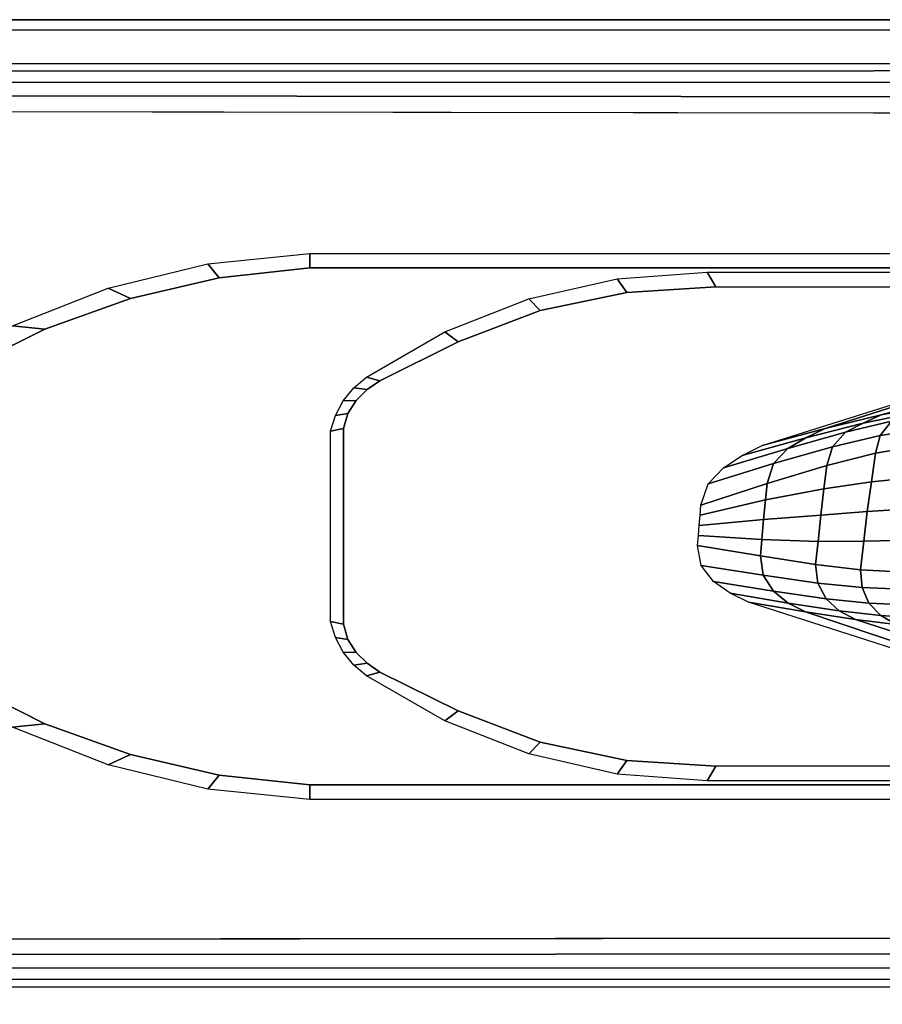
# Model space of a CAD drawing. Header units: inches. Extents: x 11 to 683, y -98 to 54.
# Tile 395 of 656: x 566.3 to 569.5, y -54.15 to -50.49. Entities that reach past the tile are written whole.
import ezdxf
from ezdxf.enums import TextEntityAlignment as Align

# ---------------------------------------------------------------- set-up
doc = ezdxf.new("R2010")
doc.units = ezdxf.units.IN
doc.header["$MEASUREMENT"] = 0
for name, color, linetype in [('A-FURN-3-SEAT-ARM', 254, 'Continuous'), ('A-FURN-3-SEAT-ARM-PAD', 251, 'Continuous'), ('A-FURN-HAWORTH-ATT', 7, 'Continuous')]:
    doc.layers.add(name, color=color, linetype=linetype)
doc.styles.get("Standard").update_dxf_attribs({"font": 'simplex.shx'})

# ---------------------------------------------------------------- blocks, each defined once
blk = doc.blocks.new('SCT-20-71X1-3D-3')
at = {"layer": 'A-FURN-3-SEAT-ARM'}
for points in [[(-2.8562, -10.8357, 24.9962), (-3.046, -10.7822, 25.3047), (2.6505, -10.7823, 25.3047), (2.6507, -10.8357, 24.9962)], [(-1.5895, -10.9069, 24.6418), (-1.8446, -10.8511, 24.9855), (1.1775, -10.8511, 24.9855), (1.1451, -10.906, 24.6418)], [(2.5743, -12.148, 24.9855), (2.5263, -12.158, 24.8968), (2.5263, -11.4318, 24.8968), (2.5743, -11.4418, 24.9855)], [(1.1451, -12.6838, 24.6418), (1.1775, -12.7387, 24.9855), (-1.8446, -12.7387, 24.9855), (-1.5895, -12.6829, 24.6418)], [(2.6507, -12.7541, 24.9962), (2.6505, -12.8075, 25.3047), (-3.046, -12.8076, 25.3047), (-2.8562, -12.7541, 24.9962)]]:
    blk.add_3dface(points, dxfattribs=at)
for points, invisible_edges in [([(2.6507, -10.8357, 24.9962), (2.6507, -12.7541, 24.9962), (-2.8562, -12.7541, 24.9962), (-2.8562, -10.8357, 24.9962)], 5), ([(2.9866, -12.7172, 24.9962), (2.6507, -12.7541, 24.9962), (2.6507, -10.8357, 24.9962), (2.9866, -10.8725, 24.9962)], 10), ([(3.3157, -12.6411, 24.9962), (2.9866, -12.7172, 24.9962), (2.9866, -10.8725, 24.9962), (3.3157, -10.9487, 24.9962)], 10), ([(1.1451, -12.6838, 24.6418), (-1.5895, -12.6829, 24.6418), (-1.5895, -10.9069, 24.6418), (1.1451, -10.906, 24.6418)], 10), ([(1.4755, -12.6632, 24.6676), (1.1451, -12.6838, 24.6418), (1.1451, -10.906, 24.6418), (1.4755, -10.9266, 24.6676)], 10), ([(1.7967, -12.5957, 24.7195), (1.4755, -12.6632, 24.6676), (1.4755, -10.9266, 24.6676), (1.7967, -10.9941, 24.7195)], 10), ([(3.6336, -12.5267, 24.9962), (3.3157, -12.6411, 24.9962), (3.3157, -10.9487, 24.9962), (3.6336, -11.0631, 24.9962)], 10), ([(2.1013, -12.4795, 24.7852), (1.7967, -12.5957, 24.7195), (1.7967, -10.9941, 24.7195), (2.1013, -11.1103, 24.7852)], 10), ([(3.9358, -12.3757, 24.9962), (3.6336, -12.5267, 24.9962), (3.6336, -11.0631, 24.9962), (3.9358, -11.2141, 24.9962)], 10), ([(2.3915, -12.3352, 24.8604), (2.1013, -12.4795, 24.7852), (2.1013, -11.1103, 24.7852), (2.3915, -11.2546, 24.8604)], 10), ([(2.4379, -12.3025, 24.8737), (2.3915, -12.3352, 24.8604), (2.3915, -11.2546, 24.8604), (2.4379, -11.2873, 24.8737)], 10), ([(2.4787, -12.2624, 24.8851), (2.4379, -12.3025, 24.8737), (2.4379, -11.2873, 24.8737), (2.4787, -11.3274, 24.8851)], 10), ([(2.51, -12.2139, 24.8934), (2.4787, -12.2624, 24.8851), (2.4787, -11.3274, 24.8851), (2.51, -11.3759, 24.8934)], 10), ([(2.5263, -12.158, 24.8968), (2.51, -12.2139, 24.8934), (2.51, -11.3759, 24.8934), (2.5263, -11.4318, 24.8968)], 2)]:
    blk.add_3dface(points, dxfattribs=dict(at, invisible_edges=invisible_edges))
at = {"layer": 'A-FURN-3-SEAT-ARM-PAD'}
for points in [[(4.2253, -10.0867, 26.0429), (4.2173, -9.9212, 25.3767), (-3.5325, -9.9214, 25.3773), (-3.2311, -10.0839, 26.0353)], [(-3.0055, -13.5129, 26.0287), (-3.2854, -13.674, 25.3787), (4.1202, -13.675, 25.3781), (4.1262, -13.5118, 26.0382)], [(4.1202, -13.6365, 25.3308), (4.1202, -13.675, 25.3781), (-3.2854, -13.674, 25.3787), (-3.2854, -13.6356, 25.3308)]]:
    blk.add_3dface(points, dxfattribs=at)
at = {"layer": 'A-FURN-3-SEAT-ARM-PAD', "invisible_edges": 4}
blk.add_3dface([(4.1262, -13.3338, 26.1802), (4.2262, -10.2633, 26.1799), (-3.2306, -10.271, 26.1724), (-3.0047, -13.3239, 26.1725)], dxfattribs=at)
at = {"layer": 'A-FURN-HAWORTH-ATT', "flags": 1}
for tag, p in [('HAWMC', (0, 0)), ('HAWMC', (0, 0)), ('HAWPN', (0, -0.1667)), ('HAWPN', (0, -0.1667))]:
    blk.add_attdef(tag, text='', height=0.1, dxfattribs=at).set_placement(p, align=Align.TOP_CENTER)
at = {"layer": 'A-FURN-3-SEAT-ARM'}
mesh = blk.add_polymesh((2, 5), dxfattribs=at)
for k, corner in enumerate([(3.9358, -11.2141, 24.9962), (3.6336, -11.0631, 24.9962), (3.3157, -10.9487, 24.9962), (2.9866, -10.8725, 24.9962), (2.6507, -10.8357, 24.9962), (4.0843, -11.238, 25.3047), (3.753, -11.0505, 25.3047), (3.3991, -10.9103, 25.3047), (3.0292, -10.8204, 25.3047), (2.6505, -10.7823, 25.3047)]):
    mesh.set_mesh_vertex(divmod(k, 5), corner)
mesh = blk.add_polymesh((2, 5), dxfattribs=at)
for k, corner in enumerate([(2.3915, -11.2546, 24.8604), (2.1013, -11.1103, 24.7852), (1.7967, -10.9941, 24.7195), (1.4755, -10.9266, 24.6676), (1.1451, -10.906, 24.6418), (2.4402, -11.241, 24.9855), (2.1501, -11.0733, 24.9855), (1.8383, -10.9508, 24.9855), (1.5117, -10.8762, 24.9855), (1.1775, -10.8511, 24.9855)]):
    mesh.set_mesh_vertex(divmod(k, 5), corner)
mesh = blk.add_polymesh((5, 5), dxfattribs=at)
for k, corner in enumerate([(-0.8777, -11.409, 23.6183), (-0.8948, -11.4068, 23.8994), (-1.0339, -11.4041, 24.1448), (-1.2381, -11.4042, 24.3414), (-1.4764, -11.4074, 24.6252), (-0.5691, -11.3301, 23.6182), (-0.5487, -11.3169, 23.8953), (-0.6019, -11.2903, 24.1383), (-0.7049, -11.2676, 24.3359), (-0.8546, -11.2636, 24.6228), (-0.2518, -11.3029, 23.6181), (-0.2065, -11.2876, 23.887), (-0.1978, -11.2568, 24.1264), (-0.2047, -11.2322, 24.3279), (-0.2169, -11.2344, 24.6221), (0.0646, -11.3394, 23.6185), (0.1341, -11.3297, 23.8795), (0.2036, -11.3118, 24.1157), (0.2912, -11.3023, 24.3217), (0.4158, -11.3184, 24.6235), (0.3707, -11.4251, 23.6358), (0.4759, -11.4317, 23.891), (0.6272, -11.4499, 24.1209), (0.8122, -11.4776, 24.324), (1.0236, -11.5137, 24.627)]):
    mesh.set_mesh_vertex(divmod(k, 5), corner)
mesh = blk.add_polymesh((2, 5), dxfattribs=at)
for k, corner in enumerate([(2.5263, -11.4318, 24.8968), (2.51, -11.3759, 24.8934), (2.4787, -11.3274, 24.8851), (2.4379, -11.2873, 24.8737), (2.3915, -11.2546, 24.8604), (2.5743, -11.4418, 24.9855), (2.556, -11.3828, 24.9855), (2.5267, -11.3284, 24.9855), (2.4877, -11.2805, 24.9855), (2.4402, -11.241, 24.9855)]):
    mesh.set_mesh_vertex(divmod(k, 5), corner)
mesh = blk.add_polymesh((5, 5), dxfattribs=at)
for k, corner in enumerate([(0.3707, -11.4251, 23.6358), (0.4759, -11.4317, 23.891), (0.6272, -11.4499, 24.1209), (0.8122, -11.4776, 24.324), (1.0236, -11.5137, 24.627), (0.4259, -11.4572, 23.634), (0.5334, -11.4639, 23.8909), (0.6878, -11.4823, 24.1219), (0.8766, -11.5108, 24.325), (1.0917, -11.5472, 24.6277), (0.4661, -11.5047, 23.6259), (0.5776, -11.5102, 23.887), (0.7365, -11.5268, 24.1216), (0.9315, -11.5549, 24.326), (1.1538, -11.5906, 24.6284), (0.4864, -11.5635, 23.6197), (0.6025, -11.5686, 23.8848), (0.7673, -11.5849, 24.1224), (0.9698, -11.6141, 24.3276), (1.1999, -11.6499, 24.6294), (0.4912, -11.6274, 23.6182), (0.6088, -11.6339, 23.8851), (0.7751, -11.6534, 24.1238), (0.9798, -11.6864, 24.3293), (1.2128, -11.7238, 24.6307)]):
    mesh.set_mesh_vertex(divmod(k, 5), corner)
mesh = blk.add_polymesh((5, 5), dxfattribs=at)
for k, corner in enumerate([(0.4912, -11.6274, 23.6182), (0.6088, -11.6339, 23.8851), (0.7751, -11.6534, 24.1238), (0.9798, -11.6864, 24.3293), (1.2128, -11.7238, 24.6307), (0.4771, -11.7426, 23.6182), (0.5963, -11.7402, 23.8869), (0.7659, -11.7395, 24.1262), (0.9743, -11.7469, 24.331), (1.2097, -11.7614, 24.6313), (0.4629, -11.8579, 23.6182), (0.5836, -11.8505, 23.8908), (0.7561, -11.8372, 24.1311), (0.9681, -11.8203, 24.334), (1.2066, -11.799, 24.632), (0.4457, -11.9727, 23.6182), (0.5683, -11.9604, 23.8948), (0.7447, -11.9348, 24.1361), (0.9614, -11.8937, 24.3371), (1.2035, -11.8365, 24.6327), (0.4285, -12.0875, 23.6182), (0.5532, -12.0664, 23.8966), (0.734, -12.0207, 24.1385), (0.9554, -11.9541, 24.3388), (1.2004, -11.8741, 24.6333)]):
    mesh.set_mesh_vertex(divmod(k, 5), corner)
mesh = blk.add_polymesh((5, 5), dxfattribs=at)
for k, corner in enumerate([(0.4285, -12.0875, 23.6182), (0.5532, -12.0664, 23.8966), (0.734, -12.0207, 24.1385), (0.9554, -11.9541, 24.3388), (1.2004, -11.8741, 24.6333), (0.4133, -12.1506, 23.6238), (0.5354, -12.1319, 23.9006), (0.7129, -12.0907, 24.141), (0.9313, -12.0289, 24.3402), (1.174, -11.9525, 24.6347), (0.376, -12.2027, 23.6245), (0.4932, -12.1852, 23.8994), (0.6648, -12.1447, 24.1397), (0.878, -12.0844, 24.3398), (1.1165, -12.0118, 24.6357), (0.3158, -12.2275, 23.622), (0.4298, -12.2133, 23.8955), (0.5994, -12.1782, 24.1367), (0.8113, -12.1242, 24.3388), (1.0473, -12.0576, 24.6365), (0.2556, -12.2523, 23.6194), (0.3666, -12.2402, 23.8925), (0.5319, -12.2088, 24.1347), (0.7399, -12.1589, 24.3383), (0.9732, -12.0955, 24.6372)]):
    mesh.set_mesh_vertex(divmod(k, 5), corner)
mesh = blk.add_polymesh((5, 5), dxfattribs=at)
for k, corner in enumerate([(-0.6429, -12.2462, 23.6189), (-0.4192, -12.273, 23.6049), (-0.1937, -12.2832, 23.5995), (0.0319, -12.2769, 23.6041), (0.2556, -12.2523, 23.6194), (-0.6711, -12.241, 23.9232), (-0.4048, -12.285, 23.9069), (-0.1508, -12.3009, 23.8918), (0.1025, -12.2869, 23.8849), (0.3666, -12.2402, 23.8925), (-0.8379, -12.2324, 24.1793), (-0.4739, -12.3129, 24.1665), (-0.1483, -12.3386, 24.149), (0.1749, -12.3052, 24.1354), (0.5319, -12.2088, 24.1347), (-1.0813, -12.2211, 24.3676), (-0.6009, -12.3356, 24.3629), (-0.1627, -12.3658, 24.3529), (0.2713, -12.3076, 24.3428), (0.7399, -12.1589, 24.3383), (-1.3549, -12.2066, 24.6391), (-0.7745, -12.3316, 24.6413), (-0.1814, -12.3531, 24.6417), (0.4067, -12.2729, 24.6402), (0.9732, -12.0955, 24.6372)]):
    mesh.set_mesh_vertex(divmod(k, 5), corner)
mesh = blk.add_polymesh((2, 5), dxfattribs=at)
for k, corner in enumerate([(2.3915, -12.3352, 24.8604), (2.4379, -12.3025, 24.8737), (2.4787, -12.2624, 24.8851), (2.51, -12.2139, 24.8934), (2.5263, -12.158, 24.8968), (2.4402, -12.3488, 24.9855), (2.4877, -12.3093, 24.9855), (2.5267, -12.2614, 24.9855), (2.556, -12.207, 24.9855), (2.5743, -12.148, 24.9855)]):
    mesh.set_mesh_vertex(divmod(k, 5), corner)
mesh = blk.add_polymesh((2, 5), dxfattribs=at)
for k, corner in enumerate([(1.1451, -12.6838, 24.6418), (1.4755, -12.6632, 24.6676), (1.7967, -12.5957, 24.7195), (2.1013, -12.4795, 24.7852), (2.3915, -12.3352, 24.8604), (1.1775, -12.7387, 24.9855), (1.5117, -12.7136, 24.9855), (1.8383, -12.639, 24.9855), (2.1501, -12.5165, 24.9855), (2.4402, -12.3488, 24.9855)]):
    mesh.set_mesh_vertex(divmod(k, 5), corner)
mesh = blk.add_polymesh((2, 5), dxfattribs=at)
for k, corner in enumerate([(2.6507, -12.7541, 24.9962), (2.9866, -12.7172, 24.9962), (3.3157, -12.6411, 24.9962), (3.6336, -12.5267, 24.9962), (3.9358, -12.3757, 24.9962), (2.6505, -12.8075, 25.3047), (3.0292, -12.7694, 25.3047), (3.3991, -12.6794, 25.3047), (3.753, -12.5393, 25.3047), (4.0843, -12.3518, 25.3047)]):
    mesh.set_mesh_vertex(divmod(k, 5), corner)
at = {"layer": 'A-FURN-3-SEAT-ARM-PAD'}
mesh = blk.add_polymesh((2, 5), dxfattribs=at)
for k, corner in enumerate([(4.2262, -10.2633, 26.1799), (4.226, -10.2062, 26.165), (4.2258, -10.1561, 26.1358), (4.2256, -10.1156, 26.0944), (4.2253, -10.0867, 26.0429), (-3.2306, -10.271, 26.1724), (-3.2308, -10.2109, 26.1592), (-3.2309, -10.1577, 26.1309), (-3.231, -10.1143, 26.0889), (-3.2311, -10.0839, 26.0353)]):
    mesh.set_mesh_vertex(divmod(k, 5), corner)
mesh = blk.add_polymesh((2, 5), dxfattribs=at)
for k, corner in enumerate([(-3.0047, -13.3239, 26.1725), (-3.005, -13.3864, 26.1619), (-3.0053, -13.4425, 26.1322), (-3.0055, -13.4862, 26.0862), (-3.0055, -13.5129, 26.0287), (4.1262, -13.3338, 26.1802), (4.1262, -13.392, 26.1644), (4.1262, -13.4429, 26.1344), (4.1262, -13.4838, 26.0916), (4.1262, -13.5118, 26.0382)]):
    mesh.set_mesh_vertex(divmod(k, 5), corner)

msp = doc.modelspace()

# ---------------------------------------------------------------- block references
at = {"rotation": 180}
msp.add_blockref('SCT-20-71X1-3D-3', (570.0305, -64.1681), dxfattribs=at)

doc.saveas('drawing.dxf')
